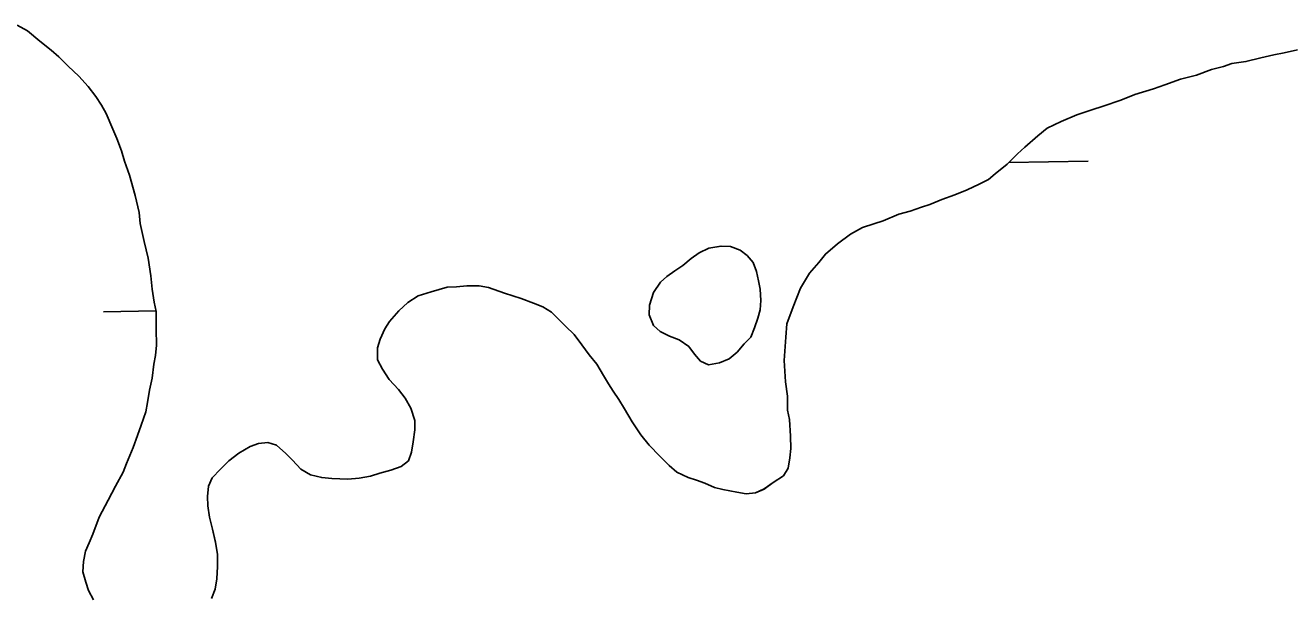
# Model space of a CAD drawing. Extents: x 3925854 to 3964121, y 224593 to 250589.
# Drawn here: x 3945182.7 to 3945624.9, y 231736 to 231934.3 of the extents above; entities that cross this region are included whole.
import ezdxf

# ---------------------------------------------------------------- set-up
doc = ezdxf.new("R2010")
doc.units = 0
doc.layers.add('V-TOPO-SHOR', color=7, linetype='Continuous')
doc.layers.add('V-WETL-SWMP', color=7, linetype='Continuous')

msp = doc.modelspace()

# ---------------------------------------------------------------- linework, layer by layer
at = {"layer": 'V-TOPO-SHOR'}
for points in [[(3945179.92, 231934.26), (3945183.543, 231932.333), (3945187.833, 231928.773), (3945191.796, 231925.54), (3945194.438, 231923.274), (3945197.744, 231920.035), (3945201.381, 231916.471), (3945204.693, 231912.901), (3945207.347, 231909.328), (3945209.342, 231906.401), (3945211.009, 231903.472), (3945213.356, 231897.93), (3945214.697, 231894.67), (3945216.379, 231890.431), (3945217.396, 231886.841), (3945219.084, 231881.946), (3945221.12, 231874.763), (3945222.49, 231868.886), (3945222.856, 231864.96), (3945224.228, 231858.752), (3945225.599, 231852.874), (3945226.643, 231846.665), (3945227.016, 231842.086), (3945227.718, 231837.508), (3945228.404, 231834.242), (3945228.468, 231828.022), (3945228.525, 231822.456), (3945228.234, 231818.851), (3945227.61, 231815.9), (3945227.004, 231810.983), (3945226.066, 231806.717), (3945225.453, 231802.455), (3945224.833, 231799.174), (3945223.241, 231794.574), (3945221.968, 231790.961), (3945220.374, 231786.687), (3945218.14, 231781.1), (3945216.86, 231778.141), (3945214.292, 231773.203), (3945211.721, 231768.267), (3945208.508, 231762.341), (3945206.276, 231756.426), (3945204.996, 231753.467), (3945203.718, 231750.507), (3945203.097, 231746.899), (3945202.806, 231743.294), (3945203.826, 231739.704), (3945204.838, 231736.767), (3945206.507, 231733.511)], [(3945601.419, 231919.865), (3945604.356, 231920.876), (3945609.259, 231921.581), (3945614.483, 231922.945), (3945619.056, 231923.973), (3945622.651, 231924.663), (3945627.224, 231925.691)], [(3945317.47, 231800.44), (3945315.471, 231804.021), (3945313.149, 231806.944), (3945309.839, 231810.512), (3945307.51, 231814.089), (3945305.841, 231817.346), (3945305.796, 231821.601), (3945306.751, 231824.559), (3945308.35, 231828.176), (3945309.96, 231830.811), (3945313.198, 231834.444), (3945316.442, 231837.424), (3945320.02, 231839.753), (3945324.589, 231841.109), (3945330.137, 231842.8), (3945333.411, 231842.833), (3945337.008, 231843.198), (3945341.264, 231843.241), (3945344.544, 231842.62), (3945350.129, 231840.711), (3945356.042, 231838.807), (3945360.314, 231837.213), (3945363.599, 231835.937), (3945366.567, 231834.002), (3945368.881, 231831.735), (3945371.527, 231829.142), (3945374.503, 231826.226), (3945377.159, 231822.65), (3945379.813, 231819.076), (3945382.465, 231815.83), (3945384.796, 231811.925), (3945386.463, 231808.994), (3945388.126, 231806.393), (3945390.121, 231803.466), (3945392.117, 231800.212), (3945394.784, 231795.655), (3945397.776, 231791.103), (3945400.758, 231787.533), (3945404.399, 231783.64), (3945407.707, 231780.4), (3945410.349, 231778.135), (3945414.295, 231776.212), (3945417.252, 231775.257), (3945420.208, 231774.305), (3945423.499, 231772.701), (3945426.45, 231772.079), (3945431.371, 231771.145), (3945434.652, 231770.524), (3945437.923, 231770.885), (3945440.856, 231772.222), (3945444.106, 231774.549), (3945447.684, 231776.875), (3945449.293, 231779.511), (3945449.912, 231783.12), (3945450.207, 231786.396), (3945450.162, 231790.65), (3945449.775, 231796.54), (3945449.089, 231799.807), (3945449.037, 231804.718), (3945448.335, 231809.623), (3945447.929, 231817.147), (3945448.208, 231822.06), (3945448.503, 231825.337), (3945448.784, 231829.925), (3945451.016, 231835.839), (3945453.568, 231842.413), (3945456.787, 231847.685), (3945460.025, 231851.318), (3945462.288, 231854.288), (3945466.507, 231857.933), (3945471.056, 231861.253), (3945475.289, 231863.585), (3945479.202, 231864.935), (3945482.467, 231865.951), (3945488.009, 231868.3), (3945491.927, 231869.32), (3945495.842, 231870.67), (3945498.777, 231871.681), (3945503.017, 231873.361), (3945507.584, 231875.044), (3945511.823, 231876.723), (3945516.058, 231878.732), (3945519.317, 231880.402), (3945521.588, 231882.388), (3945525.811, 231885.706), (3945529.374, 231889.343), (3945531.969, 231891.662), (3945536.514, 231895.637), (3945539.76, 231898.289), (3945544.646, 231900.63), (3945550.188, 231902.977), (3945555.411, 231904.666), (3945559.324, 231906.016), (3945565.526, 231908.043), (3945570.416, 231910.057), (3945576.943, 231912.086), (3945580.859, 231913.436), (3945586.403, 231915.457), (3945591.955, 231916.821), (3945597.173, 231918.841), (3945601.419, 231919.865)], [(3945433.864, 231822.992), (3945431.439, 231820.02), (3945428.678, 231817.7), (3945425.254, 231816.357), (3945421.496, 231815.664), (3945418.7, 231816.944), (3945416.548, 231819.379), (3945414.557, 231821.978), (3945411.258, 231824.399), (3945407.807, 231825.675), (3945404.518, 231827.279), (3945402.206, 231829.384), (3945400.694, 231833.134), (3945400.825, 231836.409), (3945402.253, 231840.842), (3945404.672, 231844.467), (3945406.943, 231846.456), (3945409.706, 231848.449), (3945412.47, 231850.276), (3945415.393, 231852.762), (3945418.154, 231854.755), (3945421.576, 231856.426), (3945425.823, 231857.122), (3945429.098, 231856.993), (3945432.549, 231855.717), (3945435.025, 231853.778), (3945437.014, 231851.343), (3945438.191, 231848.246), (3945438.879, 231844.977), (3945439.563, 231842.038), (3945439.766, 231838.112), (3945439.473, 231834.836), (3945438.685, 231831.88), (3945437.571, 231828.595), (3945436.295, 231825.308), (3945433.864, 231822.992)], [(3945247.756, 231733.929), (3945249.032, 231737.216), (3945249.648, 231740.822), (3945249.935, 231745.082), (3945249.89, 231749.338), (3945249.194, 231753.585), (3945248.163, 231758.159), (3945247.139, 231762.404), (3945246.445, 231766.328), (3945246.41, 231769.601), (3945246.701, 231773.205), (3945247.981, 231776.165), (3945250.898, 231779.14), (3945253.816, 231782.116), (3945257.39, 231784.77), (3945261.293, 231787.103), (3945264.23, 231788.115), (3945267.501, 231788.475), (3945270.458, 231787.523), (3945273.759, 231784.611), (3945276.076, 231782.341), (3945279.053, 231779.097), (3945282.349, 231777.166), (3945286.287, 231776.224), (3945289.889, 231775.933), (3945295.46, 231775.663), (3945299.384, 231776.029), (3945303.306, 231776.724), (3945306.568, 231777.739), (3945310.486, 231778.761), (3945314.074, 231780.107), (3945316.673, 231782.098), (3945317.625, 231785.055), (3945318.244, 231788.661), (3945318.856, 231792.923), (3945318.824, 231796.196), (3945317.47, 231800.44)]]:
    msp.add_lwpolyline(points, dxfattribs=at)
at = {"layer": 'V-WETL-SWMP'}
for p, q in [((3945526.388, 231886.296), (3945554.15, 231886.801)), ((3945209.987, 231834.105), (3945228.363, 231834.439))]:
    msp.add_line(p, q, dxfattribs=at)
for points in [[(3945179.921, 231934.259), (3945183.542, 231932.332), (3945187.834, 231928.774), (3945191.796, 231925.54), (3945194.438, 231923.275), (3945197.744, 231920.035), (3945201.382, 231916.47), (3945204.692, 231912.902), (3945207.347, 231909.328), (3945209.341, 231906.402), (3945211.008, 231903.472), (3945213.356, 231897.93), (3945214.698, 231894.67), (3945216.378, 231890.431), (3945217.396, 231886.84), (3945219.083, 231881.946), (3945221.12, 231874.764), (3945222.489, 231868.885), (3945222.856, 231864.96), (3945224.229, 231858.753), (3945225.598, 231852.874), (3945226.643, 231846.664), (3945227.016, 231842.085), (3945227.718, 231837.508), (3945228.405, 231834.241), (3945228.468, 231828.022), (3945228.525, 231822.456), (3945228.234, 231818.852), (3945227.609, 231815.899), (3945227.004, 231810.982), (3945226.065, 231806.717), (3945225.453, 231802.455), (3945224.832, 231799.174), (3945223.241, 231794.575), (3945221.968, 231790.961), (3945220.375, 231786.688), (3945218.139, 231781.1), (3945216.86, 231778.141), (3945214.291, 231773.204), (3945211.722, 231768.267), (3945208.508, 231762.341), (3945206.276, 231756.426), (3945204.996, 231753.466), (3945203.717, 231750.507), (3945203.098, 231746.899), (3945202.807, 231743.295), (3945203.826, 231739.704), (3945204.838, 231736.768), (3945206.508, 231733.511)], [(3945448.783, 231829.924), (3945451.015, 231835.84), (3945453.567, 231842.414), (3945456.788, 231847.684), (3945460.025, 231851.318), (3945462.287, 231854.288), (3945466.506, 231857.932), (3945471.056, 231861.252), (3945475.288, 231863.586), (3945479.203, 231864.936), (3945482.467, 231865.951), (3945488.009, 231868.299), (3945491.927, 231869.32), (3945495.842, 231870.67), (3945498.778, 231871.682), (3945503.017, 231873.361), (3945507.584, 231875.045), (3945511.823, 231876.724), (3945516.059, 231878.732), (3945519.316, 231880.402), (3945521.587, 231882.389), (3945525.81, 231885.706), (3945529.374, 231889.343), (3945531.97, 231891.661), (3945536.513, 231895.636), (3945539.76, 231898.288), (3945544.647, 231900.629), (3945550.189, 231902.977), (3945555.41, 231904.666), (3945559.325, 231906.016), (3945565.525, 231908.043), (3945570.416, 231910.057), (3945576.943, 231912.087), (3945580.858, 231913.436), (3945586.403, 231915.457), (3945591.955, 231916.822), (3945597.173, 231918.84), (3945601.418, 231919.865), (3945604.355, 231920.877), (3945609.258, 231921.581), (3945614.483, 231922.944), (3945619.056, 231923.972), (3945622.65, 231924.663), (3945627.223, 231925.692)], [(3945247.755, 231733.928), (3945249.031, 231737.215), (3945249.649, 231740.823), (3945249.934, 231745.082), (3945249.89, 231749.337), (3945249.193, 231753.586), (3945248.164, 231758.159), (3945247.139, 231762.405), (3945246.445, 231766.327), (3945246.411, 231769.6), (3945246.702, 231773.205), (3945247.982, 231776.164), (3945250.898, 231779.14), (3945253.815, 231782.116), (3945257.389, 231784.771), (3945261.294, 231787.103), (3945264.23, 231788.115), (3945267.501, 231788.475), (3945270.457, 231787.523), (3945273.76, 231784.61), (3945276.075, 231782.341), (3945279.054, 231779.098), (3945282.348, 231777.167), (3945286.286, 231776.224), (3945289.89, 231775.933), (3945295.459, 231775.662), (3945299.384, 231776.03), (3945303.305, 231776.724), (3945306.569, 231777.739), (3945310.487, 231778.761), (3945314.075, 231780.107), (3945316.674, 231782.098), (3945317.626, 231785.054), (3945318.244, 231788.661), (3945318.856, 231792.924), (3945318.823, 231796.197), (3945317.47, 231800.44), (3945315.47, 231804.021), (3945313.148, 231806.944), (3945309.838, 231810.511), (3945307.51, 231814.089), (3945305.841, 231817.346), (3945305.797, 231821.602), (3945306.75, 231824.558), (3945308.35, 231828.175), (3945309.96, 231830.811), (3945313.197, 231834.445), (3945316.441, 231837.424), (3945320.019, 231839.752), (3945324.589, 231841.108), (3945330.137, 231842.801), (3945333.411, 231842.834), (3945337.008, 231843.198), (3945341.264, 231843.241), (3945344.544, 231842.62), (3945350.129, 231840.712), (3945356.041, 231838.807), (3945360.314, 231837.214), (3945363.6, 231835.937), (3945366.567, 231834.003), (3945368.881, 231831.735), (3945371.527, 231829.142), (3945374.503, 231826.226), (3945377.158, 231822.651), (3945379.813, 231819.077), (3945382.465, 231815.83), (3945384.796, 231811.925), (3945386.463, 231808.995), (3945388.126, 231806.393), (3945390.12, 231803.467), (3945392.118, 231800.213), (3945394.783, 231795.656), (3945397.775, 231791.103), (3945400.758, 231787.532), (3945404.399, 231783.64), (3945407.706, 231780.4), (3945410.348, 231778.135), (3945414.296, 231776.211), (3945417.252, 231775.258), (3945420.208, 231774.306), (3945423.498, 231772.702), (3945426.451, 231772.078), (3945431.371, 231771.145), (3945434.652, 231770.524), (3945437.922, 231770.884), (3945440.855, 231772.223), (3945444.105, 231774.548), (3945447.683, 231776.876), (3945449.293, 231779.511), (3945449.911, 231783.119), (3945450.206, 231786.396), (3945450.162, 231790.651), (3945449.775, 231796.541), (3945449.088, 231799.807), (3945449.038, 231804.718), (3945448.334, 231809.622), (3945447.93, 231817.147), (3945448.208, 231822.061), (3945448.502, 231825.338), (3945448.783, 231829.924)]]:
    msp.add_lwpolyline(points, dxfattribs=at)
msp.add_lwpolyline([(3945433.863, 231822.992), (3945431.438, 231820.021), (3945428.678, 231817.701), (3945425.254, 231816.357), (3945421.496, 231815.664), (3945418.701, 231816.945), (3945416.548, 231819.379), (3945414.557, 231821.978), (3945411.259, 231824.4), (3945407.808, 231825.675), (3945404.518, 231827.278), (3945402.205, 231829.383), (3945400.694, 231833.133), (3945400.825, 231836.408), (3945402.253, 231840.842), (3945404.672, 231844.468), (3945406.943, 231846.455), (3945409.706, 231848.448), (3945412.47, 231850.276), (3945415.392, 231852.761), (3945418.154, 231854.754), (3945421.575, 231856.425), (3945425.824, 231857.123), (3945429.099, 231856.992), (3945432.55, 231855.718), (3945435.025, 231853.778), (3945437.014, 231851.343), (3945438.191, 231848.245), (3945438.879, 231844.978), (3945439.563, 231842.038), (3945439.767, 231838.112), (3945439.473, 231834.835), (3945438.684, 231831.88), (3945437.571, 231828.595), (3945436.295, 231825.308)], close=True, dxfattribs=at)

doc.saveas('drawing.dxf')
